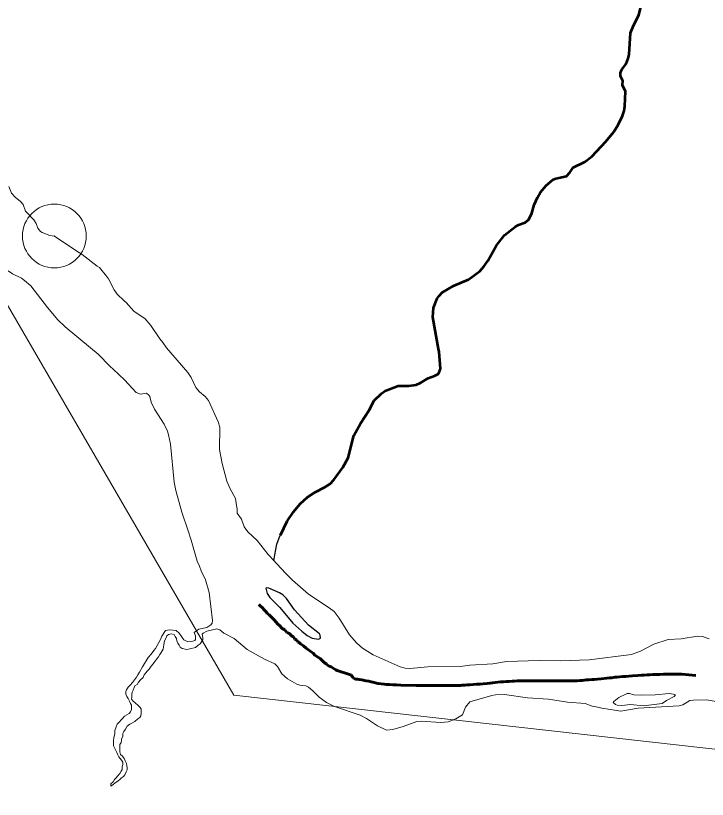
# Model space of a CAD drawing. Extents: x 553962 to 842807, y 8883888 to 9032388.
# Drawn here: x 809767 to 810851, y 9011603 to 9012830 of the extents above; entities that cross this region are included whole.
import ezdxf

# ---------------------------------------------------------------- set-up
doc = ezdxf.new("R2010")
doc.units = 0
doc.header["$LTSCALE"] = 200
doc.header["$PDMODE"] = 32
doc.header["$PDSIZE"] = 100
doc.linetypes.add('LONG_DASH_SHORT_DASH', pattern=[9.9, 6, -1.2, 1.5, -1.2])
for name, color, linetype, lineweight in [('23', 7, 'Continuous', 13), ('24', 7, 'Continuous', 25), ('25', 7, 'Continuous', 13), ('57', 7, 'Continuous', 13), ('7', 7, 'LONG_DASH_SHORT_DASH', 60), ('8', 7, 'Continuous', 13)]:
    doc.layers.add(name, color=color, linetype=linetype, lineweight=lineweight)
doc.layers.add('49', color=7, linetype='Continuous')

msp = doc.modelspace()

# ---------------------------------------------------------------- linework, layer by layer
at = {"layer": '23'}
for points in [[(809794.9, 9012510.6), (809782.1, 9012523.8), (809778.5, 9012534.4), (809774.4, 9012539.2), (809765.9, 9012546.1), (809760.2, 9012551.9), (809755.9, 9012562.4)], [(809827.3, 9012485), (809820.1, 9012485.8), (809808, 9012490.3), (809805.3, 9012492), (809801.1, 9012497.3), (809798.5, 9012504.7), (809794.9, 9012510.6)], [(809866.5, 9012458.6), (809857.6, 9012464.2), (809827.3, 9012485)], [(809894.5, 9012438), (809870.9, 9012455.8), (809866.5, 9012458.6)], [(809909, 9012421.9), (809897.8, 9012435.5), (809894.5, 9012438)], [(809936.9, 9012383.6), (809925.7, 9012394.1), (809921.1, 9012400.7), (809912.3, 9012418), (809909, 9012421.9)], [(809997.1, 9012318.2), (809992.5, 9012324), (809978.2, 9012345), (809969.5, 9012355.4), (809951.7, 9012367.4), (809939.7, 9012381), (809936.9, 9012383.6)], [(810113.1, 9012060.5), (810112.5, 9012062.7), (810111.3, 9012073.7), (810102.7, 9012088.9), (810097.6, 9012100.9), (810090.2, 9012128.6), (810086.1, 9012150.8), (810086.8, 9012185.5), (810084.1, 9012194.1), (810068.7, 9012227.5), (810063.6, 9012233.7), (810054.8, 9012241), (810048.8, 9012247.5), (810041.6, 9012263.2), (810036.4, 9012271.1), (810003, 9012309.9), (809997.1, 9012318.2)], [(810176.3, 9011971), (810163.8, 9011984.8), (810162.1, 9011986.1), (810145.1, 9012008.3), (810130.7, 9012021.7), (810124.7, 9012029.6), (810120.5, 9012041.6), (810113.7, 9012050.9), (810113.9, 9012057.5), (810113.1, 9012060.5)], [(810853.6, 9011854.2), (810843, 9011857.5), (810835, 9011858.2), (810809.5, 9011854.1), (810789.2, 9011852.8), (810766.8, 9011845.5), (810745.7, 9011834.9), (810731.6, 9011829.7), (810665.4, 9011821.2), (810620.3, 9011819.6), (810587.3, 9011819.9), (810535.9, 9011818.5), (810514.6, 9011814.7), (810478.5, 9011812.9), (810464, 9011810.6), (810412.5, 9011810.1), (810384.2, 9011807.6), (810376.9, 9011808), (810369.4, 9011810.2), (810326.9, 9011829.2), (810310.3, 9011839.3), (810301.5, 9011847.3), (810289.6, 9011860.3), (810289.6, 9011860.3), (810273.7, 9011886.2), (810265.6, 9011896.8), (810257.9, 9011902.7), (810225.6, 9011924.1), (810200.2, 9011946), (810189.4, 9011957), (810176.3, 9011971)]]:
    msp.add_lwpolyline(points, dxfattribs=at)
at = {"layer": '24', "lineweight": 53}
for points in [[(810739.7, 9012824), (810743.2, 9012830.7), (810750.1, 9012859.7), (810752.1, 9012865.1), (810758, 9012875.3), (810762.8, 9012880.3), (810769.1, 9012884.8), (810777.6, 9012888.7), (810795.9, 9012894), (810804.5, 9012899.6), (810807.6, 9012903.2), (810811.8, 9012910.6), (810819.2, 9012929.7)], [(810717.6, 9012721.6), (810718, 9012727.9), (810714.4, 9012735.3), (810714.4, 9012740.8), (810716.7, 9012745.6), (810723.3, 9012754.6), (810726.6, 9012763), (810728, 9012769.1), (810730, 9012803.2), (810733.6, 9012812.3), (810733.6, 9012812.3), (810739.7, 9012824)], [(810640.4, 9012592.2), (810640.4, 9012592.3), (810658.7, 9012601.4), (810669.4, 9012609.5), (810691.4, 9012632.8), (810704.2, 9012648), (810710.8, 9012659.2), (810717.4, 9012673.2), (810720.1, 9012681), (810721.5, 9012688.5), (810722.3, 9012711.3), (810717.6, 9012721.2), (810717.6, 9012721.6)], [(810429.5, 9012308.3), (810420.6, 9012358.1), (810421.2, 9012372.4), (810427.2, 9012387), (810430.2, 9012391.2), (810435.2, 9012396.3), (810452.8, 9012406.8), (810476.2, 9012417.1), (810494.2, 9012430.2), (810500.4, 9012437.3), (810506.5, 9012446.2), (810519.4, 9012469.4), (810532.8, 9012486.2), (810549.5, 9012499.6), (810554.5, 9012502.3), (810565.1, 9012506.2), (810570.7, 9012511), (810575.6, 9012521), (810579.2, 9012534), (810584.4, 9012545.4), (810589.3, 9012553.7), (810597.8, 9012564.3), (810609.1, 9012573.6), (810613.4, 9012575.2), (810629.9, 9012578.5), (810635, 9012584.3), (810640.4, 9012592.2)], [(810181.6, 9012016.6), (810192.3, 9012038.1), (810201.8, 9012053.2), (810212.3, 9012065.5), (810223.8, 9012075.9), (810235.9, 9012083.8), (810251.1, 9012091.6), (810259.7, 9012096.9), (810265.4, 9012102.9), (810279.4, 9012122.3), (810287.6, 9012137.5), (810296.7, 9012172.6), (810307.1, 9012191.1), (810320.5, 9012212.1), (810328.3, 9012227.4), (810339.7, 9012238.5), (810345.5, 9012242.4), (810366.1, 9012250.1), (810383, 9012250.2), (810394.5, 9012251.7), (810401.3, 9012254.8), (810412.9, 9012262.4), (810422.9, 9012265.8), (810428.4, 9012268.7), (810430, 9012270.3), (810432.2, 9012276.8), (810430.3, 9012303.8), (810429.5, 9012308.3)]]:
    msp.add_lwpolyline(points, dxfattribs=at)
at = {"layer": '24'}
for points in [[(810739.7, 9012824), (810743.2, 9012830.7), (810750.1, 9012859.7), (810752.1, 9012865.1), (810758, 9012875.3), (810762.8, 9012880.3), (810769.1, 9012884.8), (810777.6, 9012888.7), (810795.9, 9012894), (810804.5, 9012899.6), (810807.6, 9012903.2), (810811.8, 9012910.6), (810819.2, 9012929.7)], [(810717.6, 9012721.6), (810718, 9012727.9), (810714.4, 9012735.3), (810714.4, 9012740.8), (810716.7, 9012745.6), (810723.3, 9012754.6), (810726.6, 9012763), (810728, 9012769.1), (810730, 9012803.2), (810733.6, 9012812.3), (810733.6, 9012812.3), (810739.7, 9012824)], [(810640.4, 9012592.2), (810640.4, 9012592.3), (810658.7, 9012601.4), (810669.4, 9012609.5), (810691.4, 9012632.8), (810704.2, 9012648), (810710.8, 9012659.2), (810717.4, 9012673.2), (810720.1, 9012681), (810721.5, 9012688.5), (810722.3, 9012711.3), (810717.6, 9012721.2), (810717.6, 9012721.6)], [(810429.5, 9012308.3), (810420.6, 9012358.1), (810421.2, 9012372.4), (810427.2, 9012387), (810430.2, 9012391.2), (810435.2, 9012396.3), (810452.8, 9012406.8), (810476.2, 9012417.1), (810494.2, 9012430.2), (810500.4, 9012437.3), (810506.5, 9012446.2), (810519.4, 9012469.4), (810532.8, 9012486.2), (810549.5, 9012499.6), (810554.5, 9012502.3), (810565.1, 9012506.2), (810570.7, 9012511), (810575.6, 9012521), (810579.2, 9012534), (810584.4, 9012545.4), (810589.3, 9012553.7), (810597.8, 9012564.3), (810609.1, 9012573.6), (810613.4, 9012575.2), (810629.9, 9012578.5), (810635, 9012584.3), (810640.4, 9012592.2)], [(810171.4, 9011976.4), (810172.6, 9011985.8), (810176.1, 9012002.5), (810179.4, 9012012.1), (810192.3, 9012038.1), (810201.8, 9012053.2), (810212.3, 9012065.5), (810223.8, 9012075.9), (810235.9, 9012083.8), (810251.1, 9012091.6), (810259.7, 9012096.9), (810265.4, 9012102.9), (810279.4, 9012122.3), (810287.6, 9012137.5), (810296.7, 9012172.6), (810307.1, 9012191.1), (810320.5, 9012212.1), (810328.3, 9012227.4), (810339.7, 9012238.5), (810345.5, 9012242.4), (810366.1, 9012250.1), (810383, 9012250.2), (810394.5, 9012251.7), (810401.3, 9012254.8), (810412.9, 9012262.4), (810422.9, 9012265.8), (810428.4, 9012268.7), (810430, 9012270.3), (810432.2, 9012276.8), (810430.3, 9012303.8), (810429.5, 9012308.3)]]:
    msp.add_lwpolyline(points, dxfattribs=at)
msp.add_lwpolyline([(810203.6, 9011899.3), (810191.2, 9011917), (810185.5, 9011922.9), (810180.3, 9011926.1), (810163.6, 9011933.3), (810160.3, 9011933.9), (810158.9, 9011933.3), (810160.5, 9011925.3), (810164.9, 9011919), (810180.7, 9011902.9), (810201.1, 9011878.8), (810215, 9011865.9), (810223.4, 9011859.3), (810231.4, 9011855), (810241.4, 9011853.4), (810244.3, 9011854.9), (810244, 9011859.7), (810242.9, 9011861.8), (810225.3, 9011875.7)], close=True, dxfattribs=at)
at = {"layer": '25'}
for points in [[(809755.9, 9012562.4), (809760.2, 9012551.9), (809765.9, 9012546.1), (809774.4, 9012539.2), (809778.5, 9012534.4), (809782.1, 9012523.8), (809794.9, 9012510.6)], [(809794.9, 9012510.6), (809798.5, 9012504.7), (809801.1, 9012497.3), (809805.3, 9012492), (809808, 9012490.3), (809820.1, 9012485.8), (809827.3, 9012485)], [(809827.3, 9012485), (809857.6, 9012464.2), (809866.5, 9012458.6)], [(809866.5, 9012458.6), (809870.9, 9012455.8), (809894.5, 9012438)], [(809780.4, 9012415.1), (809775.8, 9012418.9), (809761.6, 9012426), (809755, 9012430.7)], [(809894.5, 9012438), (809897.8, 9012435.5), (809909, 9012421.9)], [(809909, 9012421.9), (809912.3, 9012418), (809921.1, 9012400.7), (809925.7, 9012394.1), (809936.9, 9012383.6)], [(809822.2, 9012366.4), (809816.6, 9012372.9), (809790.2, 9012407.2), (809780.4, 9012415.1)], [(809936.9, 9012383.6), (809939.7, 9012381), (809951.7, 9012367.4), (809969.5, 9012355.4), (809978.2, 9012345), (809992.5, 9012324), (809997.1, 9012318.2)], [(809884.1, 9012309.8), (809844.3, 9012342.5), (809832.3, 9012354.4), (809822.2, 9012366.4)], [(809997.1, 9012318.2), (810003, 9012309.9), (810036.4, 9012271.1), (810041.6, 9012263.2), (810048.8, 9012247.5), (810054.8, 9012241), (810063.6, 9012233.7), (810068.7, 9012227.5), (810084.1, 9012194.1), (810086.8, 9012185.5), (810086.1, 9012150.8), (810090.2, 9012128.6), (810097.6, 9012100.9), (810102.7, 9012088.9), (810111.3, 9012073.7), (810112.5, 9012062.7), (810113.1, 9012060.5)], [(809919.2, 9012276.3), (809914.6, 9012280.6), (809895.8, 9012300.2), (809884.1, 9012309.8)], [(810006, 9012173.4), (810004.6, 9012179.5), (809999.4, 9012190.5), (809984.2, 9012213.9), (809978.8, 9012225), (809976.8, 9012233.4), (809975.3, 9012235.8), (809971.6, 9012238.6), (809962.1, 9012237.4), (809955.2, 9012240.1), (809937.2, 9012259.8), (809919.2, 9012276.3)], [(810017.5, 9012086.2), (810014.9, 9012099.7), (810009.5, 9012159), (810006, 9012173.4)], [(810036.8, 9012023.3), (810026.9, 9012052.3), (810017.5, 9012086.2)], [(810113.1, 9012060.5), (810113.9, 9012057.5), (810113.7, 9012050.9), (810120.5, 9012041.6), (810124.7, 9012029.6), (810130.7, 9012021.7), (810145.1, 9012008.3), (810162.1, 9011986.1), (810163.8, 9011984.8), (810176.3, 9011971)], [(810054.9, 9011967.8), (810051.3, 9011975.7), (810041.8, 9012008.7), (810036.8, 9012023.3)], [(809985.7, 9011839.1), (809993.8, 9011853), (809995.5, 9011858.2), (810001.5, 9011867.1), (810007.9, 9011868.1), (810018, 9011867.2), (810022.9, 9011862.7), (810030.3, 9011852.7), (810036.4, 9011849.6), (810042.9, 9011850), (810047.3, 9011851.4), (810048.6, 9011853), (810048.4, 9011859), (810046.5, 9011864.1), (810053.5, 9011869.3), (810066.1, 9011872), (810072.4, 9011876.2), (810074.6, 9011878.7), (810075.3, 9011882.5), (810070.1, 9011926.8), (810064, 9011946.6), (810057.5, 9011960.7), (810054.9, 9011967.8)], [(810176.3, 9011971), (810189.4, 9011957), (810200.2, 9011946), (810225.6, 9011924.1), (810257.9, 9011902.7), (810265.6, 9011896.8), (810273.7, 9011886.2), (810289.6, 9011860.3), (810289.6, 9011860.3), (810301.5, 9011847.3), (810310.3, 9011839.3), (810326.9, 9011829.2), (810369.4, 9011810.2), (810376.9, 9011808), (810384.2, 9011807.6), (810412.5, 9011810.1), (810464, 9011810.6), (810478.5, 9011812.9), (810514.6, 9011814.7), (810535.9, 9011818.5), (810587.3, 9011819.9), (810620.3, 9011819.6), (810665.4, 9011821.2), (810731.6, 9011829.7), (810745.7, 9011834.9), (810766.8, 9011845.5), (810789.2, 9011852.8), (810809.5, 9011854.1), (810835, 9011858.2), (810843, 9011857.5), (810853.6, 9011854.2)], [(810066.1, 9011866.3), (810060.6, 9011863), (810058.9, 9011861.1), (810060, 9011856.1), (810059.8, 9011852.7), (810056, 9011846.2), (810052.8, 9011843.9)], [(810347.9, 9011710.9), (810333.6, 9011717.7), (810316.6, 9011729.2), (810306.3, 9011734.6), (810266.2, 9011747.9), (810253.6, 9011754.3), (810242.2, 9011762.7), (810232.3, 9011772.8), (810225.5, 9011778.4), (810221.4, 9011780.2), (810212.2, 9011781.6), (810207, 9011783.2), (810192.4, 9011791.5), (810184, 9011799.1), (810176.8, 9011810.9), (810172.9, 9011814.9), (810156.4, 9011822.2), (810129.4, 9011837.4), (810109.3, 9011854.4), (810093, 9011862.7), (810086.4, 9011868.3), (810082, 9011869.5), (810066.1, 9011866.3)], [(810034.6, 9011837.4), (810034.6, 9011837.4), (810027.7, 9011838.8), (810024.5, 9011841), (810022.8, 9011843.9), (810020.8, 9011847.5), (810019, 9011851), (810018.5, 9011854.6), (810016.7, 9011857.9), (810015, 9011860.6), (810010.1, 9011861.7), (810010.1, 9011861.7), (810006.3, 9011860.6), (810006.3, 9011860.6), (810003.7, 9011859), (810001.9, 9011854.7), (810000.1, 9011850.7), (809998.8, 9011845.1), (809998.5, 9011841), (809998, 9011837.9), (809994.4, 9011832.6), (809992.3, 9011829.3), (809990.3, 9011825.8), (809987.7, 9011822.5), (809984.6, 9011818.7), (809982.3, 9011815.1), (809979.2, 9011811.1), (809975.7, 9011806.5), (809972.8, 9011803.5), (809970.5, 9011800.7), (809968.2, 9011797.7), (809966.2, 9011793.6), (809962.3, 9011789.8), (809959, 9011786), (809957.2, 9011782.4), (809953.6, 9011780.4), (809952.3, 9011777.6), (809950.5, 9011773.8), (809949.2, 9011770.5), (809948.4, 9011767.7), (809948.4, 9011762.9), (809947.9, 9011759.6), (809950.9, 9011756.5), (809954, 9011753.7), (809958.5, 9011749.4), (809961.3, 9011747.1), (809963.3, 9011744.5), (809963.3, 9011736.9), (809963, 9011733.6), (809961.2, 9011730.8), (809957.9, 9011728.5), (809953.3, 9011724.7), (809948.7, 9011721.9), (809945.3, 9011720.2), (809941.5, 9011717.2), (809938.7, 9011712.8), (809936.1, 9011708.8), (809934.8, 9011706), (809934.5, 9011700.9), (809932.7, 9011697.6), (809932.7, 9011694.6), (809931.9, 9011691.8), (809930.1, 9011688.7), (809930.1, 9011685.7), (809929.8, 9011680.8), (809929.8, 9011676.8), (809930.8, 9011672.9), (809933.8, 9011670.4), (809936.9, 9011666.6), (809938.4, 9011662.7), (809940.4, 9011658.7), (809940.6, 9011655.8), (809941.3, 9011652), (809941.3, 9011649), (809939.8, 9011645.7), (809937.5, 9011641.1), (809935.4, 9011638.3), (809932.6, 9011636.1), (809929.8, 9011633.5), (809927, 9011631.5), (809922.1, 9011628), (809919.3, 9011625.7), (809915.5, 9011623.2), (809916, 9011626.7), (809919.3, 9011630), (809921.6, 9011633.6), (809924.2, 9011636.1), (809926.3, 9011638.9), (809929.8, 9011642.9), (809931.7, 9011646.5), (809933.5, 9011649.5), (809933.7, 9011653.6), (809934.3, 9011657.4), (809934.3, 9011660.7), (809932.3, 9011663.8), (809930.5, 9011666.6), (809928.2, 9011669.4), (809926.7, 9011672.2), (809925.2, 9011676), (809923.5, 9011679.1), (809922, 9011682.2)], [(809922, 9011682.2), (809919.9, 9011686.7), (809920, 9011694.1), (809920.5, 9011699.5), (809921.8, 9011705), (809922.1, 9011710.6), (809924, 9011716.2), (809925.8, 9011720.3), (809929.1, 9011723.8), (809932.2, 9011727.1), (809934.7, 9011729.9), (809937, 9011732.7), (809940.9, 9011735), (809944.7, 9011737), (809946.5, 9011739.8), (809948.3, 9011743.6), (809948.3, 9011750.2), (809946.8, 9011753), (809944.8, 9011756.6), (809942.8, 9011760.6), (809941, 9011763.5), (809939.3, 9011767.5), (809939.3, 9011771.6), (809940.1, 9011774.1), (809942.7, 9011778.5), (809946, 9011781.5), (809949.6, 9011785.5), (809952.7, 9011789.6), (809956.2, 9011793.9), (809958, 9011797.5), (809960.6, 9011801.8), (809965.2, 9011810.4), (809974.4, 9011824.7), (809974.4, 9011824.7), (809978.9, 9011829.9), (809978.9, 9011829.9), (809983.3, 9011835.9), (809985.7, 9011839.1)], [(810052.8, 9011843.9), (810048.2, 9011840.7), (810039.5, 9011838.3), (810034.6, 9011837.4)], [(810674.5, 9011748.1), (810670.1, 9011748.6), (810658.9, 9011752.5), (810631.7, 9011754.6), (810601.5, 9011759.5), (810569, 9011761.7), (810532.7, 9011766.6), (810518.7, 9011766.5), (810512.7, 9011765.5), (810478.5, 9011755.6), (810471.8, 9011747.2), (810466.7, 9011735), (810461.6, 9011731.8)], [(810931.1, 9011716.6), (810920.4, 9011719.8), (810906.3, 9011734.3), (810887.1, 9011751.5), (810850, 9011758.7), (810829, 9011757.9), (810823.2, 9011757.5), (810812.2, 9011750.8), (810806.7, 9011749.2), (810742.4, 9011745.6), (810715, 9011740.7), (810685.2, 9011745.3), (810674.5, 9011748.1)], [(810461.6, 9011731.8), (810456.6, 9011728.7), (810444.5, 9011724.2), (810433.1, 9011722.8), (810402.3, 9011724.9), (810395.5, 9011724.7), (810373.9, 9011716.6), (810357.7, 9011712.2), (810347.9, 9011710.9)]]:
    msp.add_lwpolyline(points, dxfattribs=at)
for points in [[(810203.6, 9011899.3), (810191.2, 9011917), (810185.5, 9011922.9), (810180.3, 9011926.1), (810163.6, 9011933.3), (810160.3, 9011933.9), (810158.9, 9011933.3), (810160.5, 9011925.3), (810164.9, 9011919), (810180.7, 9011902.9), (810201.1, 9011878.8), (810215, 9011865.9), (810223.4, 9011859.3), (810231.4, 9011855), (810241.4, 9011853.4), (810244.3, 9011854.9), (810244, 9011859.7), (810242.9, 9011861.8), (810225.3, 9011875.7)], [(810747.5, 9011765.7), (810735.3, 9011766.3), (810728.8, 9011768.5), (810724.8, 9011768.4), (810711.9, 9011762.4), (810704, 9011756.1), (810703.1, 9011754.4), (810706.6, 9011751), (810709.3, 9011750.1), (810716.6, 9011749.7), (810730.2, 9011751.3), (810750.3, 9011749.1), (810779.7, 9011752.6), (810786.5, 9011757.3), (810798.7, 9011763.8), (810800.9, 9011766.1), (810799.6, 9011767.1), (810791.3, 9011768.6), (810769, 9011766.3)]]:
    msp.add_lwpolyline(points, close=True, dxfattribs=at)
msp.add_point((809827.3, 9012485), dxfattribs=at)
at = {"layer": '57'}
for points in [[(809755.9, 9012562.4), (809760.2, 9012551.9), (809765.9, 9012546.1), (809774.4, 9012539.2), (809778.5, 9012534.4), (809782.1, 9012523.8), (809794.9, 9012510.6)], [(809794.9, 9012510.6), (809798.5, 9012504.7), (809801.1, 9012497.3), (809805.3, 9012492), (809808, 9012490.3), (809820.1, 9012485.8), (809827.3, 9012485)], [(809827.3, 9012485), (809857.6, 9012464.2), (809866.5, 9012458.6)], [(809866.5, 9012458.6), (809870.9, 9012455.8), (809894.5, 9012438)], [(809894.5, 9012438), (809897.8, 9012435.5), (809909, 9012421.9)], [(809909, 9012421.9), (809912.3, 9012418), (809921.1, 9012400.7), (809925.7, 9012394.1), (809936.9, 9012383.6)], [(809936.9, 9012383.6), (809939.7, 9012381), (809951.7, 9012367.4), (809969.5, 9012355.4), (809978.2, 9012345), (809992.5, 9012324), (809997.1, 9012318.2)], [(809997.1, 9012318.2), (810003, 9012309.9), (810036.4, 9012271.1), (810041.6, 9012263.2), (810048.8, 9012247.5), (810054.8, 9012241), (810063.6, 9012233.7), (810068.7, 9012227.5), (810084.1, 9012194.1), (810086.8, 9012185.5), (810086.1, 9012150.8), (810090.2, 9012128.6), (810097.6, 9012100.9), (810102.7, 9012088.9), (810111.3, 9012073.7), (810112.5, 9012062.7), (810113.1, 9012060.5)], [(810113.1, 9012060.5), (810113.9, 9012057.5), (810113.7, 9012050.9), (810120.5, 9012041.6), (810124.7, 9012029.6), (810130.7, 9012021.7), (810145.1, 9012008.3), (810162.1, 9011986.1), (810163.8, 9011984.8), (810176.3, 9011971)], [(810176.3, 9011971), (810189.4, 9011957), (810200.2, 9011946), (810225.6, 9011924.1), (810257.9, 9011902.7), (810265.6, 9011896.8), (810273.7, 9011886.2), (810289.6, 9011860.3)], [(810289.6, 9011860.3), (810301.5, 9011847.3), (810310.3, 9011839.3), (810326.9, 9011829.2), (810369.4, 9011810.2), (810376.9, 9011808), (810384.2, 9011807.6), (810412.5, 9011810.1), (810464, 9011810.6), (810478.5, 9011812.9), (810514.6, 9011814.7), (810535.9, 9011818.5), (810587.3, 9011819.9), (810620.3, 9011819.6), (810665.4, 9011821.2), (810731.6, 9011829.7), (810745.7, 9011834.9), (810766.8, 9011845.5), (810789.2, 9011852.8), (810809.5, 9011854.1), (810835, 9011858.2), (810843, 9011857.5), (810853.6, 9011854.2)]]:
    msp.add_lwpolyline(points, dxfattribs=at)
at = {"layer": '7'}
for points in [[(810221.7, 9011839.4), (810218.2, 9011842.5), (810216.1, 9011844.3), (810213.1, 9011846.1), (810211, 9011848.1), (810208.7, 9011849.6), (810207, 9011851.7), (810204.2, 9011853.7), (810202.1, 9011857.1), (810199.1, 9011858.6), (810195.8, 9011862.2), (810191.7, 9011864.2), (810188.4, 9011868), (810184.1, 9011870.3), (810180, 9011874.7), (810176.7, 9011877.8), (810172.1, 9011883.1), (810168, 9011887.2), (810163.7, 9011891.8), (810160.9, 9011893.8), (810159.6, 9011895.9), (810156.3, 9011899.5), (810153.5, 9011902.8), (810149.9, 9011905.9), (810147.9, 9011907.9)], [(810357.9, 9011782.2), (810352.3, 9011782.7), (810347.9, 9011782.7), (810343.9, 9011782.9), (810334.7, 9011784.2), (810332.2, 9011784.7), (810328.3, 9011785.5), (810326.3, 9011786.2), (810323.8, 9011786.8), (810320.2, 9011787.5), (810316.1, 9011788.3), (810313.1, 9011788.8), (810309, 9011789.6), (810305.2, 9011790.3), (810301.9, 9011790.8), (810299.8, 9011791.1), (810296.8, 9011792.1), (810294.8, 9011793.9), (810291.7, 9011797.7), (810289.7, 9011798), (810270.6, 9011804.7), (810268.3, 9011805.7), (810266, 9011807), (810264, 9011808.2), (810260.9, 9011810), (810258.1, 9011811), (810255.3, 9011812.8), (810253.5, 9011814.9), (810250.5, 9011816.7), (810246.9, 9011820.2), (810243.6, 9011823.3), (810241.1, 9011824.8), (810235.7, 9011828.2), (810232.7, 9011831.5), (810229.9, 9011833.5), (810224, 9011837.6), (810221.7, 9011839.4)], [(810665.2, 9011789.8), (810661.4, 9011789.6), (810657.6, 9011789.1), (810654.3, 9011788.8), (810650.7, 9011788.6), (810646.7, 9011788.3), (810642.3, 9011788.3), (810636.7, 9011788.3), (810631.7, 9011788.3), (810627.3, 9011788.3), (810623.5, 9011788.3), (810619.2, 9011788.3), (810616.9, 9011788.3), (810613.3, 9011788.3), (810609.8, 9011788.3), (810607.7, 9011788.3), (810604.4, 9011788.3), (810602.1, 9011788.3), (810598.3, 9011788.3), (810596.3, 9011788.3), (810590.7, 9011788.3), (810585.8, 9011788.3), (810580.8, 9011788.3), (810575.7, 9011788.3), (810571.1, 9011788.3), (810566.5, 9011788.3), (810560.7, 9011788.3), (810556.8, 9011788), (810552.5, 9011788), (810548.5, 9011787.8), (810544.6, 9011787.5), (810540.1, 9011787.3), (810535.2, 9011787), (810531.4, 9011786.8), (810526.3, 9011786.5), (810522.2, 9011786), (810518.2, 9011785.5), (810514.1, 9011785.2), (810510, 9011784.7), (810505.7, 9011784.2), (810499.3, 9011783.7), (810494.5, 9011783.2), (810488.7, 9011782.9), (810478.5, 9011782.2), (810474.4, 9011781.9), (810470.3, 9011781.6), (810466.5, 9011781.6), (810463.5, 9011781.1), (810459.7, 9011780.9), (810455.1, 9011780.9), (810451.2, 9011780.9), (810446.4, 9011780.9), (810442.6, 9011780.9), (810438, 9011780.9), (810432.9, 9011780.9), (810428.1, 9011780.9), (810423, 9011780.9), (810418.4, 9011780.9), (810413.8, 9011780.9), (810408.8, 9011780.9), (810403.2, 9011780.9), (810394.2, 9011781.1), (810370.1, 9011781.6), (810363.2, 9011781.9), (810357.9, 9011782.2)], [(810832.8, 9011796.5), (810810.5, 9011798.8), (810805.9, 9011798.8), (810801.1, 9011798.8), (810795.8, 9011798.8), (810788.6, 9011798.8), (810782, 9011798.8), (810776.2, 9011798.3), (810769.6, 9011798), (810765, 9011798), (810760.7, 9011797.8), (810756.1, 9011797.8), (810751.8, 9011797), (810747.4, 9011797), (810741.8, 9011796.7), (810733.4, 9011796), (810727.8, 9011795.7), (810722.7, 9011794.9), (810717.9, 9011794.9), (810713.6, 9011794.7), (810709.5, 9011793.9), (810705.7, 9011793.9), (810700.9, 9011793.2), (810697.3, 9011793.2), (810693, 9011792.6), (810684.1, 9011791.6), (810678.7, 9011791.1), (810673.6, 9011790.6), (810669.6, 9011790.1), (810665.2, 9011789.8)]]:
    msp.add_lwpolyline(points, dxfattribs=at)
at = {"layer": '8'}
msp.add_lwpolyline([(813848.1, 9008891), (813008.2, 9010659.1), (812129.3, 9010776.6), (811202, 9011643.1), (810108.4, 9011765.7), (809743.9, 9012394), (807863, 9013365.6), (806375.7, 9013549.4)], dxfattribs=at)

# ---------------------------------------------------------------- texts
at = {"layer": '49', "width": 0.9}
msp.add_text('R I O   S Ã O   F R A N C I S C O', height=500, rotation=332.036, dxfattribs=at).set_placement((804589.4, 9013802.5))

doc.saveas('drawing.dxf')
